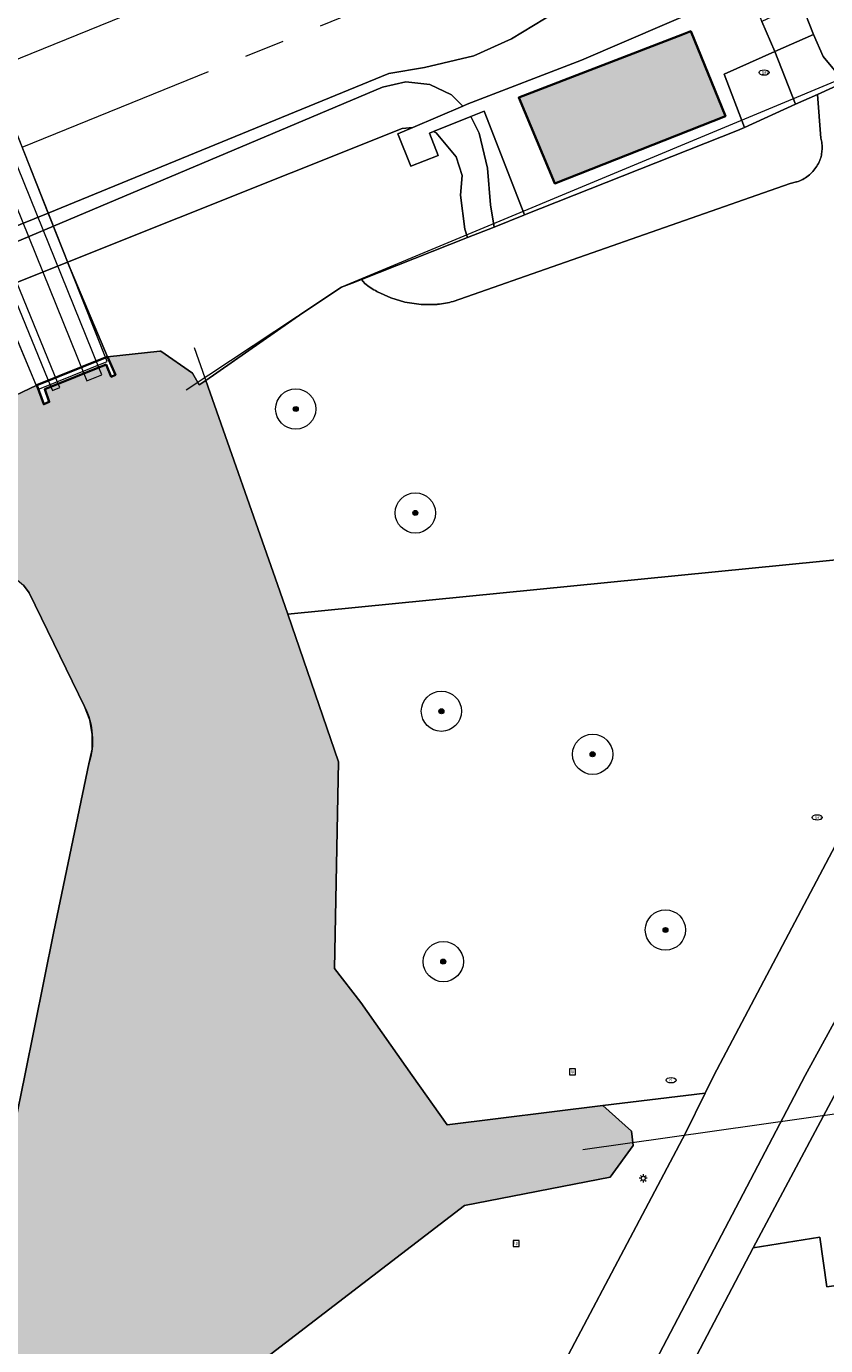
# Model space of a CAD drawing. Header units: metres. Extents: x 125349 to 128236, y 501602 to 503797.
# Tile 549 of 656: x 126726 to 126766, y 502737 to 502802. Entities that reach past the tile are written whole.
import ezdxf
from ezdxf.enums import TextEntityAlignment as Align

# ---------------------------------------------------------------- set-up
doc = ezdxf.new("R2010")
doc.units = ezdxf.units.M
doc.linetypes.add('AM-AS-SO', pattern=[16, 10, -2, 2, -2])
doc.layers.get('0').update_dxf_attribs({"linetype": 'CONTINUOUS'})
for name, color, linetype, lineweight in [('B-WE-AM-AS_SPOOR_TREIN-G', 10, 'AM-AS-SO', 18), ('B-WE-GK-BESCHOEIING-G', 130, 'GK-BESCHOEIING-SO', 18), ('B-WE-GK-KADEMUUR-GV', 150, 'CONTINUOUS', 35), ('B-WE-GR-BEPLANTING_CULTUUR_BOSPLANTSOEN-GV', 90, 'CONTINUOUS', 18), ('B-WE-GR-BEPLANTING_CULTUUR_HEESTERS-GV', 90, 'CONTINUOUS', 18), ('B-WE-GR-BOOM-S-500', 90, 'CONTINUOUS', 18), ('B-WE-GR-GRAS-GV', 60, 'CONTINUOUS', 13), ('B-WE-GR-GROENVOORZIENING-GV', 80, 'CONTINUOUS', 18), ('B-WE-GW-TALUD_KRUIN-G', 90, 'CONTINUOUS', 18), ('B-WE-IE-MEUBILAIR-S', 7, 'CONTINUOUS', 18), ('B-WE-IE-TERREINAFSCHEIDING_KUNSTMATIG_HEKWERK-G', 20, 'IE-TERREINAFSCHEIDING_KUNSTMATIG-SO', 18), ('B-WE-KW-KUNSTWERK-GV', 170, 'CONTINUOUS', 18), ('B-WE-KW-KUNSTWERK_DUIKER-G', 170, 'CONTINUOUS', 18), ('B-WE-KW-KUNSTWERK_DUIKER-GV', 170, 'CONTINUOUS', 18), ('B-WE-OG-BEBOUWING-GV', 7, 'CONTINUOUS', 35), ('B-WE-OG-TERREIN_BEGROEID-GV', 7, 'CONTINUOUS', 18), ('B-WE-OG-TERREIN_ERF-GV', 7, 'CONTINUOUS', 18), ('B-WE-OG-TERREIN_OEVER-GV', 7, 'CONTINUOUS', 18), ('B-WE-OG-WATER_SLOOT-GV', 120, 'CONTINUOUS', 18), ('B-WE-VH-GESLOTENVERHARDING-GV', 10, 'CONTINUOUS', 18), ('B-WE-VH-HALFVERHARDING-GV', 130, 'CONTINUOUS', 18), ('B-WE-VH-OPENVERHARDING-GV', 90, 'CONTINUOUS', 18), ('B-WE-VH-OPENVERHARDING_BETONSTRAATSTEEN-GV', 90, 'CONTINUOUS', 18)]:
    doc.layers.add(name, color=color, linetype=linetype, lineweight=lineweight)
doc.layers.add('B-WE-OG-BEBOUWING-V', color=7, linetype='CONTINUOUS', lineweight=18, true_color=0xcc646e)
doc.layers.add('B-WE-OG-WATER_SLOOT-V', color=7, linetype='CONTINUOUS', lineweight=18, true_color=0x73e9ff)
doc.styles.add('NLCS-ISO', font='NLCS-ISO.ttf')
doc.linetypes.add('GK-BESCHOEIING-SO', pattern='A,18,-3,[1,NLCS.SHX,S=0.6,R=0,X=0,Y=0],-3', length=24)
doc.linetypes.add('IE-TERREINAFSCHEIDING_KUNSTMATIG-SO', pattern='A,4,[82,NLCS.SHX,S=0.75,R=90,X=0,Y=0],4,-2', length=10)

# ---------------------------------------------------------------- blocks, each defined once
blk = doc.blocks.new('SIE-MEUBILAIR_BORD_LOCATIEPAAL-SO')
blk.add_lwpolyline([(-0.75, -0.75), (0.75, -0.75), (0.75, 0.75), (-0.75, 0.75)], close=True)
at = {"style": 'NLCS-ISO'}
blk.add_text('lp', height=0.75, dxfattribs=at).set_placement((0.01, 0.12), align=Align.MIDDLE_CENTER)
blk = doc.blocks.new('SIE-MEUBILAIR_PAAL_LICHTMAST-SO')
for points in [[(-0.62, 0), (-1, 0)], [(-0.71, 0.71), (-0.44, 0.44)], [(0, 1), (0, 0.62)], [(0.44, 0.44), (0.71, 0.71)], [(1, 0), (0.62, 0)], [(-0.71, -0.71), (-0.44, -0.44)], [(0, -0.62), (0, -1)], [(0.44, -0.44), (0.71, -0.71)]]:
    blk.add_lwpolyline(points)
blk.add_circle((0, 0), 0.5)
blk = doc.blocks.new('SIE-MEUBILAIR_PUT_GASPUT-SO')
blk.add_ellipse((0, 0), major_axis=(1.25, 0), ratio=0.54)
at = {"style": 'NLCS-ISO'}
blk.add_text('gas ', height=0.75, dxfattribs=at).set_placement((0.53, 0.16), align=Align.MIDDLE_CENTER)
blk = doc.blocks.new('SIE-MEUBILAIR_PUT_RIOOLPUT-SO')
blk.add_ellipse((0, 0), major_axis=(1.25, 0), ratio=0.54)
at = {"style": 'NLCS-ISO'}
blk.add_text('ri', height=0.75, dxfattribs=at).set_placement((-0.04, 0.07), align=Align.MIDDLE_CENTER)
blk = doc.blocks.new('SGR-BOOM_01-SO')
at = {"linetype": 'ByBlock', "lineweight": 18}
h = blk.add_hatch(color=0, dxfattribs=at)
h.dxf.hatch_style = 1
edge = h.paths.add_edge_path()
edge.add_arc((0, 0), 0.25, 0, 360)
at = {"color": 0, "linetype": 'ByBlock', "lineweight": 18}
for radius in [2, 0.25]:
    blk.add_circle((0, 0), radius, dxfattribs=at)

msp = doc.modelspace()

# ---------------------------------------------------------------- hatches: boundary and pattern name
at = {"layer": 'B-WE-OG-BEBOUWING-V'}
msp.add_hatch(color=256, dxfattribs=at).paths.add_polyline_path([(126758.944, 502801.752), (126750.796, 502798.613), (126752.586, 502794.348), (126761.074, 502797.687), (126759.35, 502801.908)])
at = {"layer": 'B-WE-OG-WATER_SLOOT-V'}
h = msp.add_hatch(color=256, dxfattribs=at)
edge = h.paths.add_edge_path()
edge.add_line((126721.048, 502725.601), (126720.6, 502723.542))
edge.add_line((126720.6, 502723.542), (126719.627, 502718.774))
edge.add_line((126719.627, 502718.774), (126721.95, 502718.24))
edge.add_line((126721.95, 502718.24), (126720.16, 502709.67))
edge.add_line((126720.16, 502709.67), (126717.866, 502710.138))
edge.add_line((126717.866, 502710.138), (126716.54, 502703.64))
edge.add_line((126716.54, 502703.64), (126712.796, 502685.021))
edge.add_line((126712.796, 502685.021), (126708.921, 502666.122))
edge.add_line((126708.921, 502666.122), (126711.29, 502665.61))
edge.add_line((126711.29, 502665.61), (126708.67, 502654.16))
edge.add_line((126708.67, 502654.16), (126706.616, 502654.742))
edge.add_line((126706.616, 502654.742), (126698.314, 502613.332))
edge.add_line((126698.314, 502613.332), (126695.926, 502601.153))
edge.add_line((126695.926, 502601.153), (126695.289, 502597.59))
edge.add_line((126695.289, 502597.59), (126694.378, 502593.801))
edge.add_line((126694.378, 502593.801), (126692.892, 502586.584))
edge.add_line((126692.892, 502586.584), (126694.89, 502586.15))
edge.add_line((126694.89, 502586.15), (126693.1, 502577.58))
edge.add_line((126693.1, 502577.58), (126691.11, 502577.934))
edge.add_line((126691.11, 502577.934), (126689.147, 502568.403))
edge.add_line((126689.147, 502568.403), (126694.479, 502568.448))
edge.add_line((126694.479, 502568.448), (126696.429, 502568.465))
edge.add_line((126696.429, 502568.465), (126701.893, 502568.511))
edge.add_line((126701.893, 502568.511), (126703.648, 502576.991))
edge.add_line((126703.648, 502576.991), (126705.615, 502586.492))
edge.add_line((126705.615, 502586.492), (126709.119, 502602.717))
edge.add_line((126709.119, 502602.717), (126710.353, 502608.743))
edge.add_line((126710.353, 502608.743), (126710.521, 502609.666))
edge.add_line((126710.521, 502609.666), (126711.314, 502613.391))
edge.add_line((126711.314, 502613.391), (126711.372, 502613.857))
edge.add_line((126711.372, 502613.857), (126711.637, 502615.184))
edge.add_line((126711.637, 502615.184), (126713.383, 502623.725))
edge.add_line((126713.383, 502623.725), (126711.16, 502624.23))
edge.add_line((126711.16, 502624.23), (126712.97, 502632.59))
edge.add_line((126712.97, 502632.59), (126715.119, 502632.08))
edge.add_line((126715.119, 502632.08), (126718.055, 502645.95))
edge.add_line((126718.055, 502645.95), (126720.616, 502658.044))
edge.add_line((126720.616, 502658.044), (126722.007, 502664.512))
edge.add_line((126722.007, 502664.512), (126719.75, 502664.94))
edge.add_line((126719.75, 502664.94), (126721.79, 502674.07))
edge.add_line((126721.79, 502674.07), (126723.924, 502673.586))
edge.add_line((126723.924, 502673.586), (126723.988, 502673.894))
edge.add_line((126723.988, 502673.894), (126725.944, 502683.308))
edge.add_line((126725.944, 502683.308), (126726.71, 502687.08))
edge.add_line((126726.71, 502687.08), (126728.867, 502697.831))
edge.add_line((126728.867, 502697.831), (126730.036, 502703.147))
edge.add_line((126730.036, 502703.147), (126733.197, 502718.169))
edge.add_line((126733.197, 502718.169), (126735.025, 502726.855))
edge.add_line((126735.025, 502726.855), (126735.772, 502730.903))
edge.add_line((126735.772, 502730.903), (126735.84, 502731.27))
edge.add_line((126735.84, 502731.27), (126736.582, 502734.692))
edge.add_line((126736.582, 502734.692), (126748.107, 502743.538))
edge.add_line((126748.107, 502743.538), (126755.346, 502744.947))
edge.add_line((126755.346, 502744.947), (126756.488, 502746.514))
edge.add_line((126756.488, 502746.514), (126756.408, 502747.227))
edge.add_line((126756.408, 502747.227), (126754.982, 502748.498))
edge.add_line((126754.982, 502748.498), (126747.239, 502747.544))
edge.add_line((126747.239, 502747.544), (126745.51, 502750))
edge.add_line((126745.51, 502750), (126742.958, 502753.626))
edge.add_line((126742.958, 502753.626), (126741.642, 502755.31))
edge.add_line((126741.642, 502755.31), (126741.848, 502765.585))
edge.add_line((126741.848, 502765.585), (126739.322, 502772.93))
edge.add_line((126739.322, 502772.93), (126738.812, 502774.414))
edge.add_line((126738.812, 502774.414), (126735.246, 502784.556))
edge.add_line((126735.246, 502784.556), (126734.924, 502784.332))
edge.add_line((126734.924, 502784.332), (126734.59, 502784.92))
edge.add_line((126734.59, 502784.92), (126733.005, 502786.001))
edge.add_line((126733.005, 502786.001), (126732.969, 502786.007))
edge.add_line((126732.969, 502786.007), (126730.368, 502785.732))
edge.add_line((126730.368, 502785.732), (126730.758, 502784.828))
edge.add_line((126730.758, 502784.828), (126730.551, 502784.738))
edge.add_line((126730.551, 502784.738), (126730.29, 502785.342))
edge.add_line((126730.29, 502785.342), (126727.247, 502784.118))
edge.add_line((126727.247, 502784.118), (126727.471, 502783.482))
edge.add_line((126727.471, 502783.482), (126727.192, 502783.367))
edge.add_line((126727.192, 502783.367), (126726.853, 502784.32))
edge.add_line((126726.853, 502784.32), (126721.424, 502781.729))
edge.add_line((126721.424, 502781.729), (126716.856, 502780.129))
edge.add_line((126716.856, 502780.129), (126696.57, 502772.348))
edge.add_line((126696.57, 502772.348), (126641.156, 502750))
edge.add_line((126641.156, 502750), (126617.566, 502740.478))
edge.add_line((126617.566, 502740.478), (126605.788, 502735.704))
edge.add_line((126605.788, 502735.704), (126590.215, 502729.323))
edge.add_line((126590.215, 502729.323), (126547.234, 502711.995))
edge.add_line((126547.234, 502711.995), (126546.9, 502711.42))
edge.add_line((126546.9, 502711.42), (126546.39, 502710.542))
edge.add_line((126546.39, 502710.542), (126547.47, 502708.146))
edge.add_line((126547.47, 502708.146), (126548.771, 502707.671))
edge.add_line((126548.771, 502707.671), (126553.798, 502709.85))
edge.add_line((126553.798, 502709.85), (126575.321, 502718.987))
edge.add_line((126575.321, 502718.987), (126646.394, 502747.541))
edge.add_line((126646.394, 502747.541), (126652.607, 502750))
edge.add_line((126652.607, 502750), (126675.17, 502758.93))
edge.add_line((126675.17, 502758.93), (126697.168, 502767.741))
edge.add_line((126697.168, 502767.741), (126713.045, 502773.758))
edge.add_line((126713.045, 502773.758), (126714.045, 502774.109))
edge.add_line((126714.045, 502774.109), (126715.844, 502774.611))
edge.add_line((126715.844, 502774.611), (126717.343, 502774.963))
edge.add_line((126717.343, 502774.963), (126718.343, 502775.114))
edge.add_line((126718.343, 502775.114), (126720.143, 502775.316))
edge.add_line((126720.143, 502775.316), (126721.892, 502775.468))
edge.add_line((126721.892, 502775.468), (126722.692, 502775.419))
edge.add_line((126722.692, 502775.419), (126723.492, 502775.32))
edge.add_line((126723.492, 502775.32), (126724.342, 502775.221))
edge.add_line((126724.342, 502775.221), (126724.842, 502775.122))
edge.add_line((126724.842, 502775.122), (126725.242, 502774.922))
edge.add_line((126725.242, 502774.922), (126725.893, 502774.623))
edge.add_line((126725.893, 502774.623), (126726.193, 502774.373))
edge.add_line((126726.193, 502774.373), (126726.465, 502773.999))
edge.add_line((126726.465, 502773.999), (126729.223, 502768.348))
edge.add_arc((126725.798, 502766.654), 3.821, -17.60745, 26.31569, ccw=False)
edge.add_line((126729.44, 502765.498), (126727.698, 502757.159))
edge.add_line((126727.698, 502757.159), (126726.25, 502750))
edge.add_line((126726.25, 502750), (126725.74, 502747.48))
edge.add_line((126725.74, 502747.48), (126724.27, 502740.627))
edge.add_line((126724.27, 502740.627), (126723.651, 502737.126))
edge.add_line((126723.651, 502737.126), (126723.136, 502734.212))
edge.add_line((126723.136, 502734.212), (126723.089, 502733.932))
edge.add_line((126723.089, 502733.932), (126723.03, 502733.578))
edge.add_line((126723.03, 502733.578), (126722.459, 502730.18))
edge.add_line((126722.459, 502730.18), (126721.981, 502729.896))
edge.add_line((126721.981, 502729.896), (126721.919, 502729.611))
edge.add_line((126721.919, 502729.611), (126721.048, 502725.601))

# ---------------------------------------------------------------- linework, layer by layer
at = {"layer": 'B-WE-AM-AS_SPOOR_TREIN-G', "flags": 128}
for points in [[(126724.593, 502800.005), (126741.197, 502806.754), (126754.75, 502812.261), (126766.501, 502817.023), (126778.824, 502822.048)], [(126726.119, 502796.154), (126735.632, 502800.014), (126748.58, 502805.304), (126761.791, 502810.664), (126777.423, 502817.021), (126778.913, 502817.629)]]:
    msp.add_lwpolyline(points, dxfattribs=at)
at = {"layer": 'B-WE-GK-BESCHOEIING-G', "flags": 128}
for points in [[(126734.673, 502786.186), (126738.812, 502774.414), (126741.848, 502765.585), (126741.642, 502755.31), (126742.958, 502753.626), (126745.51, 502750), (126747.239, 502747.544), (126754.982, 502748.498), (126756.408, 502747.227), (126756.488, 502746.514), (126755.346, 502744.947), (126748.107, 502743.538), (126736.582, 502734.692), (126735.84, 502731.27)], [(126725.74, 502747.48), (126726.25, 502750), (126727.698, 502757.159), (126729.44, 502765.498), (126729.593, 502766.213), (126729.608, 502766.944), (126729.483, 502767.665), (126729.223, 502768.348), (126726.465, 502773.999)]]:
    msp.add_lwpolyline(points, dxfattribs=at)
at = {"layer": 'B-WE-GK-KADEMUUR-GV', "flags": 128}
msp.add_lwpolyline([(126730.368, 502785.732), (126730.264, 502785.69), (126726.853, 502784.32), (126727.192, 502783.367), (126727.471, 502783.482), (126727.247, 502784.118), (126730.29, 502785.342), (126730.551, 502784.738), (126730.758, 502784.828)], close=True, dxfattribs=at)
at = {"layer": 'B-WE-GR-BEPLANTING_CULTUUR_BOSPLANTSOEN-GV', "flags": 128}
for points in [[(126739.322, 502772.93), (126767.59, 502775.725), (126768.299, 502799.97), (126766.995, 502799.382), (126765.642, 502798.771)], [(126765.642, 502798.771), (126765.818, 502796.599), (126765.818, 502796.597)], [(126765.867, 502796.322), (126765.867, 502796.32)], [(126765.874, 502796.04), (126765.874, 502796.038)], [(126765.419, 502794.945), (126765.418, 502794.943), (126765.416, 502794.941), (126765.414, 502794.94)], [(126764.614, 502794.42), (126764.612, 502794.42), (126764.608, 502794.418), (126764.296, 502794.346), (126747.543, 502788.476)], [(126764.91, 502794.547), (126764.908, 502794.546)], [(126743.151, 502789.37), (126742.982, 502789.575), (126742.517, 502789.392), (126741.989, 502789.183), (126740.075, 502787.918), (126735.246, 502784.556), (126738.812, 502774.414), (126739.322, 502772.93)], [(126746.764, 502788.337), (126746.749, 502788.334), (126746.734, 502788.334), (126745.942, 502788.325), (126745.144, 502788.448), (126744.436, 502788.653), (126743.78, 502788.956), (126743.766, 502788.963), (126743.753, 502788.972)], [(126729.223, 502768.348), (126726.465, 502773.999), (126726.193, 502774.373)], [(126727.698, 502757.159), (126729.44, 502765.498)], [(126718.044, 502736.621), (126723.651, 502737.126), (126724.27, 502740.627), (126725.74, 502747.48), (126726.25, 502750), (126727.698, 502757.159)]]:
    msp.add_lwpolyline(points, dxfattribs=at)
at = {"layer": 'B-WE-GR-BEPLANTING_CULTUUR_BOSPLANTSOEN-GV'}
for points in [[(126765.818, 502796.597, -0.039398), (126765.867, 502796.322)], [(126765.867, 502796.32, -0.039261), (126765.874, 502796.04)], [(126765.76, 502795.488, -0.041431), (126765.612, 502795.2)], [(126765.838, 502795.759, -0.03702), (126765.76, 502795.488)], [(126765.874, 502796.038, -0.03571), (126765.838, 502795.759)], [(126765.414, 502794.94, -0.044193), (126765.18, 502794.722)], [(126765.612, 502795.2, -0.04441), (126765.419, 502794.945)], [(126764.908, 502794.546, -0.041872), (126764.614, 502794.42)], [(126765.18, 502794.722, -0.042212), (126764.91, 502794.547)], [(126743.753, 502788.972, -0.036128), (126743.151, 502789.37)], [(126747.543, 502788.476, -0.039677), (126746.764, 502788.337)], [(126729.44, 502765.498, 0.194032), (126729.223, 502768.348)]]:
    msp.add_lwpolyline(points, format="xyb", dxfattribs=at)
at = {"layer": 'B-WE-GR-BEPLANTING_CULTUUR_HEESTERS-GV', "flags": 128}
msp.add_lwpolyline([(126766.22, 502723.567), (126769.581, 502738.714), (126770.016, 502740.057), (126766.106, 502739.491), (126765.76, 502741.956), (126762.445, 502741.427), (126758.936, 502734.726), (126754.576, 502726.16)], close=True, dxfattribs=at)
at = {"layer": 'B-WE-GR-GRAS-GV', "flags": 128}
for points in [[(126724.131, 502790.726), (126727.676, 502792.224), (126744.032, 502799.124), (126745.193, 502799.392), (126746.379, 502799.263), (126747.456, 502798.753), (126748.023, 502798.194), (126748.228, 502798.282), (126753.923, 502800.467), (126762.282, 502804.095)], [(126753.178, 502803.2), (126750.442, 502801.534), (126748.56, 502800.695), (126746.122, 502800.102), (126744.35, 502799.806), (126727.419, 502792.872), (126723.838, 502791.427)]]:
    msp.add_lwpolyline(points, dxfattribs=at)
for points in [[(126763.531, 502800.9), (126764.558, 502798.281), (126765.642, 502798.771), (126766.995, 502799.382), (126765.925, 502800.663), (126765.442, 502801.752)], [(126764.558, 502798.281), (126763.531, 502800.9), (126761.002, 502799.772), (126762.014, 502797.133)], [(126727.676, 502792.224), (126724.131, 502790.726), (126716.51, 502787.507), (126716.683, 502787.074), (126716.219, 502786.885), (126668.993, 502767.682), (126689.633, 502774.545), (126691.696, 502775.262), (126700.551, 502778.004), (126705.191, 502779.892), (126713.469, 502783.708), (126717.082, 502785.259), (126721.197, 502787.468), (126724.258, 502788.793), (126724.843, 502789.027), (126728.382, 502790.44), (126745.01, 502797.078), (126745.542, 502797.134), (126748.023, 502798.194), (126747.456, 502798.753), (126746.379, 502799.263), (126745.193, 502799.392), (126744.032, 502799.124)], [(126730.368, 502785.732), (126732.969, 502786.007), (126733.005, 502786.001), (126734.59, 502784.92), (126734.924, 502784.332), (126735.246, 502784.556), (126740.075, 502787.918), (126741.989, 502789.183), (126742.517, 502789.392), (126742.982, 502789.575), (126748.245, 502791.654), (126748.118, 502792.069), (126747.913, 502793.763), (126747.994, 502794.74), (126747.682, 502795.669), (126746.699, 502796.87), (126746.562, 502796.92), (126746.361, 502796.838), (126746.79, 502795.738), (126745.434, 502795.201), (126744.794, 502796.815), (126745.542, 502797.134), (126745.01, 502797.078), (126728.382, 502790.44)]]:
    msp.add_lwpolyline(points, close=True, dxfattribs=at)
at = {"layer": 'B-WE-GR-GROENVOORZIENING-GV', "flags": 128}
for points in [[(126765.818, 502796.597), (126765.818, 502796.599), (126765.642, 502798.771), (126764.558, 502798.281), (126762.014, 502797.133), (126761.664, 502796.975), (126751.09, 502792.778), (126751.055, 502792.764), (126749.575, 502792.179), (126748.245, 502791.654), (126742.982, 502789.575), (126743.151, 502789.37)], [(126765.867, 502796.32), (126765.867, 502796.322)], [(126765.874, 502796.038), (126765.874, 502796.04)], [(126765.414, 502794.94), (126765.416, 502794.941), (126765.418, 502794.943), (126765.419, 502794.945)], [(126747.543, 502788.476), (126764.296, 502794.346), (126764.608, 502794.418), (126764.612, 502794.42), (126764.614, 502794.42)], [(126764.908, 502794.546), (126764.91, 502794.547)], [(126743.753, 502788.972), (126743.766, 502788.963), (126743.78, 502788.956), (126744.436, 502788.653), (126745.144, 502788.448), (126745.942, 502788.325), (126746.734, 502788.334), (126746.749, 502788.334), (126746.764, 502788.337)]]:
    msp.add_lwpolyline(points, dxfattribs=at)
for points in [[(126748.245, 502791.654), (126749.575, 502792.179), (126749.4, 502793.28), (126749.249, 502795.105), (126748.834, 502796.847), (126748.423, 502797.68), (126746.562, 502796.92), (126746.699, 502796.87), (126747.682, 502795.669), (126747.994, 502794.74), (126747.913, 502793.763), (126748.118, 502792.069)], [(126749.575, 502792.179), (126751.055, 502792.764), (126751.09, 502792.778), (126749.077, 502797.947), (126748.423, 502797.68), (126748.834, 502796.847), (126749.249, 502795.105), (126749.4, 502793.28)]]:
    msp.add_lwpolyline(points, close=True, dxfattribs=at)
at = {"layer": 'B-WE-GR-GROENVOORZIENING-GV'}
for points in [[(126765.867, 502796.322, 0.039398), (126765.818, 502796.597)], [(126765.874, 502796.04, 0.039261), (126765.867, 502796.32)], [(126765.612, 502795.2, 0.041431), (126765.76, 502795.488)], [(126765.76, 502795.488, 0.03702), (126765.838, 502795.759)], [(126765.838, 502795.759, 0.03571), (126765.874, 502796.038)], [(126765.18, 502794.722, 0.044193), (126765.414, 502794.94)], [(126765.419, 502794.945, 0.04441), (126765.612, 502795.2)], [(126764.614, 502794.42, 0.041872), (126764.908, 502794.546)], [(126764.91, 502794.547, 0.042212), (126765.18, 502794.722)], [(126743.151, 502789.37, 0.036128), (126743.753, 502788.972)], [(126746.764, 502788.337, 0.039677), (126747.543, 502788.476)]]:
    msp.add_lwpolyline(points, format="xyb", dxfattribs=at)
at = {"layer": 'B-WE-GW-TALUD_KRUIN-G', "flags": 128}
for points in [[(126763.531, 502800.9), (126764.558, 502798.281)], [(126748.023, 502798.194), (126747.456, 502798.753), (126746.379, 502799.263), (126745.193, 502799.392), (126744.032, 502799.124), (126727.676, 502792.224)], [(126749.575, 502792.179), (126749.4, 502793.28), (126749.249, 502795.105), (126748.834, 502796.847), (126748.423, 502797.68)]]:
    msp.add_lwpolyline(points, dxfattribs=at)
at = {"layer": 'B-WE-IE-TERREINAFSCHEIDING_KUNSTMATIG_HEKWERK-G', "flags": 128}
msp.add_lwpolyline([(126734.276, 502784.086), (126742.012, 502789.198), (126768.305, 502800.18)], dxfattribs=at)
at = {"layer": 'B-WE-KW-KUNSTWERK-GV', "flags": 128}
msp.add_lwpolyline([(126717.211, 502807.256), (126726.906, 502784.099), (126730.341, 502785.496), (126721.098, 502808.827)], close=True, dxfattribs=at)
at = {"layer": 'B-WE-KW-KUNSTWERK_DUIKER-G', "flags": 128}
msp.add_lwpolyline([(126753.985, 502746.315), (126771.396, 502748.794)], dxfattribs=at)
at = {"layer": 'B-WE-KW-KUNSTWERK_DUIKER-GV', "flags": 128}
for points in [[(126720.364, 502808.852), (126720.214, 502809.223), (126719.473, 502808.923), (126719.622, 502808.552), (126729.182, 502784.896), (126729.332, 502784.525), (126730.073, 502784.824), (126729.924, 502785.195)], [(126718.284, 502807.969), (126718.208, 502808.154), (126717.838, 502808.003), (126717.913, 502807.817), (126727.546, 502784.237), (126727.622, 502784.052), (126727.992, 502784.203), (126727.916, 502784.388)]]:
    msp.add_lwpolyline(points, close=True, dxfattribs=at)
at = {"layer": 'B-WE-OG-BEBOUWING-GV', "flags": 128}
msp.add_lwpolyline([(126758.944, 502801.752), (126750.796, 502798.613), (126752.586, 502794.348), (126761.074, 502797.687), (126759.35, 502801.908)], close=True, dxfattribs=at)
at = {"layer": 'B-WE-OG-TERREIN_BEGROEID-GV', "flags": 128}
msp.add_lwpolyline([(126935.339, 502778.712), (126917.431, 502776.456), (126883.343, 502771.543), (126856.085, 502767.66), (126775.569, 502756.384), (126769.738, 502755.402), (126769.803, 502755.231), (126762.445, 502741.427), (126765.76, 502741.956), (126766.106, 502739.491), (126770.016, 502740.057), (126770.174, 502740.763), (126770.249, 502741.098), (126770.049, 502742.49), (126822.776, 502750), (126853.248, 502754.365)], dxfattribs=at)
for points in [[(126739.322, 502772.93), (126741.848, 502765.585), (126741.642, 502755.31), (126742.958, 502753.626), (126745.51, 502750), (126747.239, 502747.544), (126754.982, 502748.498), (126760.067, 502749.124), (126760.498, 502750), (126768.086, 502764.357), (126769.489, 502767.497), (126767.505, 502772.829), (126767.59, 502775.725)], [(126749.055, 502728.133), (126750.517, 502730.926), (126759.087, 502747.135), (126760.067, 502749.124), (126754.982, 502748.498), (126756.408, 502747.227), (126756.488, 502746.514), (126755.346, 502744.947), (126748.107, 502743.538), (126736.582, 502734.692), (126735.84, 502731.27), (126735.772, 502730.903), (126739.014, 502730.222)]]:
    msp.add_lwpolyline(points, close=True, dxfattribs=at)
at = {"layer": 'B-WE-OG-TERREIN_ERF-GV', "flags": 128}
msp.add_lwpolyline([(126723.838, 502791.427), (126726.906, 502784.099), (126730.341, 502785.496), (126727.419, 502792.872)], close=True, dxfattribs=at)
at = {"layer": 'B-WE-OG-TERREIN_OEVER-GV', "flags": 128}
msp.add_lwpolyline([(126721.424, 502781.729), (126726.853, 502784.32), (126730.264, 502785.69), (126730.368, 502785.732), (126728.382, 502790.44), (126724.843, 502789.027)], dxfattribs=at)
at = {"layer": 'B-WE-OG-WATER_SLOOT-GV', "flags": 128}
for points in [[(126736.582, 502734.692), (126748.107, 502743.538), (126755.346, 502744.947), (126756.488, 502746.514), (126756.408, 502747.227), (126754.982, 502748.498), (126747.239, 502747.544), (126745.51, 502750), (126742.958, 502753.626), (126741.642, 502755.31), (126741.848, 502765.585), (126739.322, 502772.93), (126738.812, 502774.414), (126735.246, 502784.556), (126734.924, 502784.332), (126734.59, 502784.92), (126733.005, 502786.001), (126732.969, 502786.007), (126730.368, 502785.732), (126730.758, 502784.828), (126730.551, 502784.738), (126730.29, 502785.342), (126727.247, 502784.118), (126727.471, 502783.482), (126727.192, 502783.367), (126726.853, 502784.32), (126721.424, 502781.729)], [(126723.492, 502775.32), (126724.342, 502775.221), (126724.842, 502775.122), (126725.242, 502774.922), (126725.893, 502774.623), (126726.193, 502774.373), (126726.465, 502773.999), (126729.223, 502768.348)], [(126729.44, 502765.498), (126727.698, 502757.159), (126726.25, 502750), (126725.74, 502747.48), (126724.27, 502740.627), (126723.651, 502737.126), (126723.136, 502734.212), (126723.089, 502733.932), (126723.03, 502733.578), (126722.459, 502730.18), (126721.981, 502729.896), (126721.919, 502729.611), (126721.048, 502725.601)]]:
    msp.add_lwpolyline(points, dxfattribs=at)
at = {"layer": 'B-WE-OG-WATER_SLOOT-GV'}
msp.add_lwpolyline([(126729.223, 502768.348, -0.194032), (126729.44, 502765.498)], format="xyb", dxfattribs=at)
at = {"layer": 'B-WE-VH-GESLOTENVERHARDING-GV', "flags": 128}
msp.add_lwpolyline([(126765.442, 502801.752), (126764.833, 502803.303), (126762.884, 502802.4), (126763.531, 502800.9)], close=True, dxfattribs=at)
at = {"layer": 'B-WE-VH-HALFVERHARDING-GV', "flags": 128}
msp.add_lwpolyline([(126719.56, 502801.644), (126723.838, 502791.427), (126727.419, 502792.872), (126723.333, 502803.186)], close=True, dxfattribs=at)
msp.add_lwpolyline([(126723.838, 502791.427), (126727.419, 502792.872), (126744.35, 502799.806), (126746.122, 502800.102), (126748.56, 502800.695), (126750.442, 502801.534), (126753.178, 502803.2)], dxfattribs=at)
at = {"layer": 'B-WE-VH-OPENVERHARDING-GV', "flags": 128}
for points in [[(126773.353, 502802.251), (126774.984, 502802.988), (126772.751, 502808.945), (126765.459, 502805.943), (126764.611, 502804.384), (126764.833, 502803.303), (126765.442, 502801.752), (126765.925, 502800.663), (126766.995, 502799.382), (126768.299, 502799.97), (126771.397, 502801.368)], [(126763.531, 502800.9), (126762.884, 502802.4), (126762.282, 502804.095), (126753.923, 502800.467), (126748.228, 502798.282), (126748.023, 502798.194), (126745.542, 502797.134), (126744.794, 502796.815), (126745.434, 502795.201), (126746.79, 502795.738), (126746.361, 502796.838), (126746.562, 502796.92), (126748.423, 502797.68), (126749.077, 502797.947), (126751.09, 502792.778), (126761.664, 502796.975), (126762.014, 502797.133), (126761.002, 502799.772)], [(126750.796, 502798.613), (126758.944, 502801.752), (126759.35, 502801.908), (126761.074, 502797.687), (126752.586, 502794.348)], [(126752.908, 502726.841), (126765.032, 502750), (126767.039, 502753.652), (126767.278, 502754.047), (126771.404, 502762.678), (126768.086, 502764.357), (126760.498, 502750), (126760.067, 502749.124), (126759.087, 502747.135), (126750.517, 502730.926), (126749.055, 502728.133), (126748.248, 502726.486), (126746.155, 502722.624), (126747.82, 502721.806), (126749.749, 502720.858), (126751.346, 502723.858)]]:
    msp.add_lwpolyline(points, close=True, dxfattribs=at)
at = {"layer": 'B-WE-VH-OPENVERHARDING_BETONSTRAATSTEEN-GV', "flags": 128}
for points in [[(126754.576, 502726.16), (126758.936, 502734.726), (126762.445, 502741.427), (126769.803, 502755.231), (126769.738, 502755.402), (126769.133, 502755.245)], [(126767.278, 502754.047), (126767.039, 502753.652), (126765.032, 502750), (126752.908, 502726.841), (126754.576, 502726.16)]]:
    msp.add_lwpolyline(points, dxfattribs=at)

# ---------------------------------------------------------------- block references
at = {"layer": 'B-WE-GR-BOOM-S-500', "xscale": 0.5, "yscale": 0.5, "zscale": 0.5}
for p in [(126739.716, 502783.132), (126745.66, 502777.963), (126746.955, 502768.106), (126754.471, 502765.965), (126758.09, 502757.231), (126747.05, 502755.657)]:
    msp.add_blockref('SGR-BOOM_01-SO', p, dxfattribs=at)
at = {"layer": 'B-WE-IE-MEUBILAIR-S', "xscale": 0.2, "yscale": 0.2, "zscale": 0.2}
for name, p in [('SIE-MEUBILAIR_PUT_GASPUT-SO', (126762.992, 502799.858)), ('SIE-MEUBILAIR_PUT_GASPUT-SO', (126765.628, 502762.826)), ('SIE-MEUBILAIR_BORD_LOCATIEPAAL-SO', (126753.468, 502750.183)), ('SIE-MEUBILAIR_PUT_RIOOLPUT-SO', (126758.368, 502749.761)), ('SIE-MEUBILAIR_PAAL_LICHTMAST-SO', (126756.984, 502744.885)), ('SIE-MEUBILAIR_BORD_LOCATIEPAAL-SO', (126750.668, 502741.65))]:
    msp.add_blockref(name, p, dxfattribs=at)

doc.saveas('drawing.dxf')
